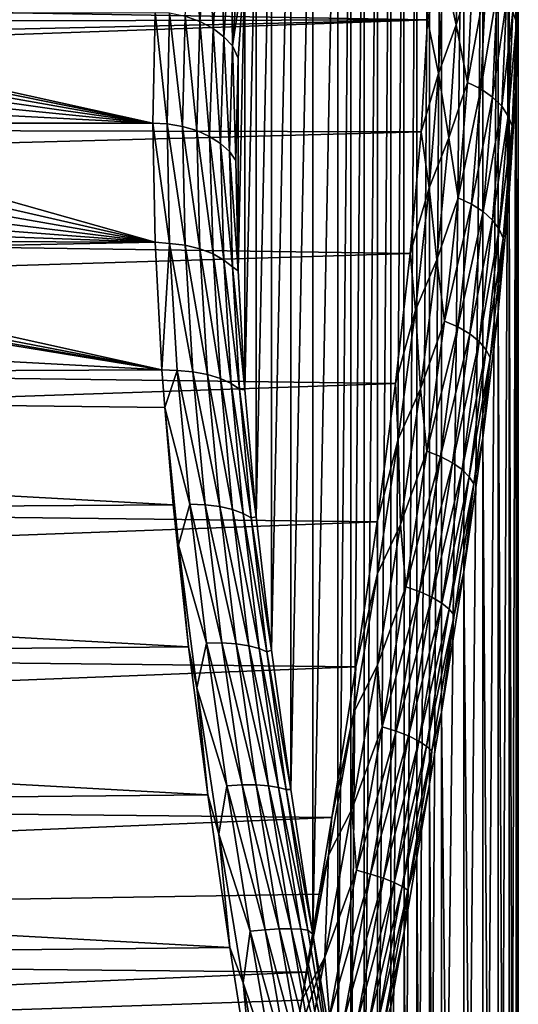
# Model space of a CAD drawing. Header units: metres. Extents: x -44 to 117, y -432 to 89.
# Tile 1055 of 1056: x 109 to 117, y 3 to 20. Entities that reach past the tile are written whole.
import ezdxf

# ---------------------------------------------------------------- set-up
doc = ezdxf.new("R2010")
doc.units = ezdxf.units.M
doc.layers.add('solid_125568', color=7, linetype='CONTINUOUS')

msp = doc.modelspace()

# ---------------------------------------------------------------- linework, layer by layer
at = {"layer": 'solid_125568'}
for points in [[(114.729057, -0.645255, 24.977018), (114.729012, 26.724457, 47.942703), (114.955894, 26.862715, 49.215157)], [(114.95594, -1.922387, 25.061831), (114.729057, -0.645255, 24.977018), (114.955894, 26.862715, 49.215157)], [(114.95594, -1.922387, 25.061831), (114.955894, 26.862715, 49.215157), (115.182625, 26.940605, 50.495106)], [(115.182671, -3.196414, 25.207397), (114.95594, -1.922387, 25.061831), (115.182625, 26.940605, 50.495106)], [(115.182671, -3.196414, 25.207397), (115.182625, 26.940605, 50.495106), (115.406937, 26.957777, 51.778347)], [(115.406982, -4.46314, 25.41333), (115.182671, -3.196414, 25.207397), (115.406937, 26.957777, 51.778347)], [(115.406982, -4.46314, 25.41333), (115.406937, 26.957777, 51.778347), (115.626633, 26.914303, 53.060841)], [(115.626678, -5.718608, 25.678862), (115.406982, -4.46314, 25.41333), (115.626633, 26.914303, 53.060841)], [(115.626678, -5.718608, 25.678862), (115.626633, 26.914303, 53.060841), (115.839668, 26.81053, 54.338806)], [(114.50428, 0.630785, 24.95295), (114.504234, 26.526566, 46.681881), (114.729012, 26.724457, 47.942703)], [(114.729057, -0.645255, 24.977018), (114.50428, 0.630785, 24.95295), (114.729012, 26.724457, 47.942703)], [(115.839714, -6.959147, 26.002993), (115.626678, -5.718608, 25.678862), (115.839668, 26.81053, 54.338806)], [(115.839714, -6.959147, 26.002993), (115.839668, 26.81053, 54.338806), (116.044075, 26.647129, 55.608494)], [(114.283821, 1.901812, 24.989298), (114.283783, 26.270042, 45.436474), (114.504234, 26.526566, 46.681881)], [(114.50428, 0.630785, 24.95295), (114.283821, 1.901812, 24.989298), (114.504234, 26.526566, 46.681881)], [(116.044121, -8.181174, 26.384401), (115.839714, -6.959147, 26.002993), (116.044075, 26.647129, 55.608494)], [(116.044121, -8.181174, 26.384401), (116.044075, 26.647129, 55.608494), (116.420036, 26.145426, 58.109512)], [(113.864189, 4.41427, 25.240179), (113.864151, 25.586672, 43.005764), (114.283783, 26.270042, 45.436474)], [(114.283821, 1.901812, 24.989298), (113.864189, 4.41427, 25.240179), (114.283783, 26.270042, 45.436474)], [(116.420074, -10.557083, 27.312817), (116.044121, -8.181174, 26.384401), (116.420036, 26.145426, 58.109512)], [(116.420074, -10.557083, 27.312817), (116.420036, 26.145426, 58.109512), (116.742302, 25.41877, 60.539402)], [(113.485703, 6.864176, 25.720905), (113.48568, 24.687834, 40.676628), (113.864151, 25.586672, 43.005764)], [(113.864189, 4.41427, 25.240179), (113.485703, 6.864176, 25.720905), (113.864151, 25.586672, 43.005764)], [(116.74234, -12.823865, 28.450399), (116.420074, -10.557083, 27.312817), (116.742302, 25.41877, 60.539402)], [(116.74234, -12.823865, 28.450399), (116.742302, 25.41877, 60.539402), (117.001534, 24.478397, 62.878151)], [(113.161453, 9.226449, 26.418732), (113.161446, 23.590433, 38.471512), (113.48568, 24.687834, 40.676628)], [(113.485703, 6.864176, 25.720905), (113.161453, 9.226449, 26.418732), (113.48568, 24.687834, 40.676628)], [(117.001564, -14.963772, 29.782631), (116.74234, -12.823865, 28.450399), (117.001534, 24.478397, 62.878151)], [(117.001564, -14.963772, 29.782631), (117.001534, 24.478397, 62.878151), (117.191025, 23.336002, 65.109528)], [(112.900772, 11.486248, 27.321001), (112.900764, 22.309433, 36.402691), (113.161446, 23.590433, 38.471512)], [(113.161453, 9.226449, 26.418732), (112.900772, 11.486248, 27.321001), (113.161446, 23.590433, 38.471512)], [(117.191048, -16.962845, 31.295162), (117.001564, -14.963772, 29.782631), (117.191025, 23.336002, 65.109528)], [(117.191048, -16.962845, 31.295162), (117.191025, 23.336002, 65.109528), (117.306374, 22.002617, 67.220131)], [(112.710411, 13.632637, 28.416109), (112.710403, 20.858196, 34.479031), (112.900764, 22.309433, 36.402691)], [(112.900772, 11.486248, 27.321001), (112.710411, 13.632637, 28.416109), (112.900764, 22.309433, 36.402691)], [(117.306381, -18.809828, 32.974808), (117.191048, -16.962845, 31.295162), (117.306374, 22.002617, 67.220131)], [(117.306381, -18.809828, 32.974808), (117.306374, 22.002617, 67.220131), (117.345093, 20.488615, 69.198181)], [(115.80777, 19.905901, 72.046013), (115.845055, 21.637897, 70.162155), (66.634186, 20.737595, 71.184052)], [(111.697693, 19.964632, 32.14727), (111.826828, 21.664358, 34.024426), (111.947113, 19.875528, 32.224293)], [(111.826828, 21.664358, 34.024426), (112.074829, 21.562023, 34.088493), (111.947113, 19.875528, 32.224293)], [(111.947113, 19.875528, 32.224293), (112.074829, 21.562023, 34.088493), (112.169075, 19.757116, 32.331684)], [(112.074829, 21.562023, 34.088493), (112.295052, 21.428509, 34.180687), (112.169075, 19.757116, 32.331684)], [(116.075264, 20.787868, 71.101135), (115.845055, 21.637897, 70.162155), (115.80777, 19.905901, 72.046013)], [(116.075264, 20.787868, 71.101135), (116.291687, 19.820808, 72.016983), (116.333977, 21.57481, 70.10984)], [(116.333977, 21.57481, 70.10984), (116.291687, 19.820808, 72.016983), (116.567253, 20.64949, 70.998627)], [(112.169075, 19.757116, 32.331684), (112.295052, 21.428509, 34.180687), (112.354164, 19.616543, 32.462788)], [(112.295052, 21.428509, 34.180687), (112.478165, 21.271774, 34.295185), (112.354164, 19.616543, 32.462788)], [(117.252823, 20.0401, 70.452888), (117.315826, 19.856457, 70.285431), (117.315834, 21.449383, 68.387062)], [(117.345093, 20.488615, 69.198181), (117.315834, 21.449383, 68.387062), (117.315826, 19.856457, 70.285431)], [(112.354164, 19.616543, 32.462788), (112.478165, 21.271774, 34.295185), (112.497238, 19.462337, 32.609367)], [(112.478165, 21.271774, 34.295185), (112.619156, 21.101198, 34.424648), (112.497238, 19.462337, 32.609367)], [(112.710403, 20.858196, 34.479031), (112.497238, 19.462337, 32.609367), (112.619156, 21.101198, 34.424648)], [(112.710403, 20.858196, 34.479031), (112.59523, 19.254883, 32.714264), (112.497238, 19.462337, 32.609367)], [(112.59523, 15.64903, 29.688614), (112.59523, 19.254883, 32.714264), (112.710403, 20.858196, 34.479031)], [(112.710411, 13.632637, 28.416109), (112.59523, 15.64903, 29.688614), (112.710403, 20.858196, 34.479031)], [(115.80777, 19.905901, 72.046013), (66.634186, 20.737595, 71.184052), (66.341377, 19.788443, 72.16201)], [(116.075264, 20.787868, 71.101135), (115.80777, 19.905901, 72.046013), (115.994644, 18.996201, 72.886086)], [(116.075264, 20.787868, 71.101135), (115.994644, 18.996201, 72.886086), (116.291687, 19.820808, 72.016983)], [(116.291687, 19.820808, 72.016983), (116.485764, 18.842754, 72.797813), (116.567253, 20.64949, 70.998627)], [(116.567253, 20.64949, 70.998627), (116.485764, 18.842754, 72.797813), (116.792862, 20.533314, 70.896561)], [(116.485764, 18.842754, 72.797813), (116.712006, 18.732002, 72.691231), (116.792862, 20.533314, 70.896561)], [(116.792862, 20.533314, 70.896561), (116.712006, 18.732002, 72.691231), (116.988136, 20.387861, 70.76696)], [(116.712006, 18.732002, 72.691231), (116.908173, 18.595131, 72.553864), (116.988136, 20.387861, 70.76696)], [(116.988136, 20.387861, 70.76696), (116.908173, 18.595131, 72.553864), (117.143311, 20.220402, 70.616302)], [(117.306381, 18.803534, 71.032692), (117.345093, 20.488615, 69.198181), (117.315826, 19.856457, 70.285431)], [(117.345093, -20.494907, 34.809322), (117.345093, 20.488615, 69.198181), (117.306381, 18.803534, 71.032692)], [(117.345093, -20.494907, 34.809322), (117.306381, -18.809828, 32.974808), (117.345093, 20.488615, 69.198181)], [(116.908173, 18.595131, 72.553864), (117.064438, 18.43898, 72.392563), (117.143311, 20.220402, 70.616302)], [(117.143311, 20.220402, 70.616302), (117.064438, 18.43898, 72.392563), (117.252823, 20.0401, 70.452888)], [(111.185905, 20.026829, 32.082333), (111.146767, 18.155605, 30.362991), (102.754974, 20.002996, 32.058403)], [(111.389526, 18.142895, 30.378139), (111.146767, 18.155605, 30.362991), (111.185905, 20.026829, 32.082333)], [(111.389526, 18.142895, 30.378139), (111.185905, 20.026829, 32.082333), (111.433273, 20.019981, 32.104469)], [(111.389526, 18.142895, 30.378139), (111.433273, 20.019981, 32.104469), (111.654091, 18.098785, 30.430708)], [(111.433273, 20.019981, 32.104469), (111.697693, 19.964632, 32.14727), (111.654091, 18.098785, 30.430708)], [(117.064438, 18.43898, 72.392563), (117.175186, 18.272032, 72.216293), (117.252823, 20.0401, 70.452888)], [(117.252823, 20.0401, 70.452888), (117.175186, 18.272032, 72.216293), (117.315826, 19.856457, 70.285431)], [(115.80777, 19.905901, 72.046013), (66.049957, 18.79331, 73.092979), (65.863319, 18.129122, 73.666695)], [(115.696526, 18.00563, 73.76947), (115.80777, 19.905901, 72.046013), (65.863319, 18.129122, 73.666695)], [(115.80777, 19.905901, 72.046013), (66.341377, 19.788443, 72.16201), (66.049957, 18.79331, 73.092979)], [(103.128746, 19.777727, 31.834967), (102.754974, 20.002996, 32.058403), (111.146767, 18.155605, 30.362991)], [(111.897476, 18.026165, 30.517252), (111.654091, 18.098785, 30.430708), (111.697693, 19.964632, 32.14727)], [(111.697693, 19.964632, 32.14727), (111.947113, 19.875528, 32.224293), (111.897476, 18.026165, 30.517252)], [(112.111794, 17.929573, 30.632366), (111.897476, 18.026165, 30.517252), (111.947113, 19.875528, 32.224293)], [(111.947113, 19.875528, 32.224293), (112.169075, 19.757116, 32.331684), (112.111794, 17.929573, 30.632366)], [(115.994644, 18.996201, 72.886086), (115.80777, 19.905901, 72.046013), (115.696526, 18.00563, 73.76947)], [(117.175186, 18.272032, 72.216293), (117.239502, 18.102985, 72.034569), (117.315826, 19.856457, 70.285431)], [(117.306381, 18.803534, 71.032692), (117.315826, 19.856457, 70.285431), (117.239502, 18.102985, 72.034569)], [(103.446465, 19.511673, 31.577429), (103.128746, 19.777727, 31.834967), (111.146767, 18.155605, 30.362991)], [(112.296661, 17.810553, 30.77421), (112.111794, 17.929573, 30.632366), (112.169075, 19.757116, 32.331684)], [(112.169075, 19.757116, 32.331684), (112.354164, 19.616543, 32.462788), (112.296661, 17.810553, 30.77421)], [(115.994644, 18.996201, 72.886086), (116.166191, 17.903111, 73.75489), (116.291687, 19.820808, 72.016983)], [(116.291687, 19.820808, 72.016983), (116.166191, 17.903111, 73.75489), (116.485764, 18.842754, 72.797813)], [(112.446609, 17.672619, 30.938593), (112.296661, 17.810553, 30.77421), (112.354164, 19.616543, 32.462788)], [(112.354164, 19.616543, 32.462788), (112.497238, 19.462337, 32.609367), (112.446609, 17.672619, 30.938593)], [(103.701576, 19.209652, 31.293098), (103.446465, 19.511673, 31.577429), (111.146767, 18.155605, 30.362991)], [(112.556992, 17.519976, 31.120506), (112.446609, 17.672619, 30.938593), (112.497238, 19.462337, 32.609367)], [(112.59523, 19.254883, 32.714264), (112.556992, 17.519976, 31.120506), (112.497238, 19.462337, 32.609367)], [(103.888176, 18.877857, 30.990171), (103.701576, 19.209652, 31.293098), (111.146767, 18.155605, 30.362991)], [(112.59523, 15.64903, 29.688614), (112.556992, 17.519976, 31.120506), (112.59523, 19.254883, 32.714264)], [(104.001785, 18.52401, 30.67754), (103.888176, 18.877857, 30.990171), (111.146767, 18.155605, 30.362991)], [(115.994644, 18.996201, 72.886086), (115.696526, 18.00563, 73.76947), (115.836121, 17.055933, 74.501991)], [(115.994644, 18.996201, 72.886086), (115.836121, 17.055933, 74.501991), (116.166191, 17.903111, 73.75489)], [(116.166191, 17.903111, 73.75489), (116.325577, 16.886099, 74.425903), (116.485764, 18.842754, 72.797813)], [(116.485764, 18.842754, 72.797813), (116.325577, 16.886099, 74.425903), (116.712006, 18.732002, 72.691231)], [(116.325577, 16.886099, 74.425903), (116.55307, 16.78158, 74.315742), (116.712006, 18.732002, 72.691231)], [(116.712006, 18.732002, 72.691231), (116.55307, 16.78158, 74.315742), (116.908173, 18.595131, 72.553864)], [(117.191048, 16.956549, 72.712334), (117.306381, 18.803534, 71.032692), (117.239502, 18.102985, 72.034569)], [(117.306374, -22.008911, 36.787373), (117.306381, 18.803534, 71.032692), (117.191048, 16.956549, 72.712334)], [(117.306374, -22.008911, 36.787373), (117.345093, -20.494907, 34.809322), (117.306381, 18.803534, 71.032692)], [(104.001785, 18.52401, 30.67754), (111.146767, 18.155605, 30.362991), (104.039993, 18.155605, 30.362991)], [(116.55307, 16.78158, 74.315742), (116.750969, 16.654285, 74.171814), (116.908173, 18.595131, 72.553864)], [(116.908173, 18.595131, 72.553864), (116.750969, 16.654285, 74.171814), (117.064438, 18.43898, 72.392563)], [(116.750969, 16.654285, 74.171814), (116.909378, 16.510572, 74.001305), (117.064438, 18.43898, 72.392563)], [(117.064438, 18.43898, 72.392563), (116.909378, 16.510572, 74.001305), (117.175186, 18.272032, 72.216293)], [(116.909378, 16.510572, 74.001305), (117.022545, 16.358185, 73.813744), (117.175186, 18.272032, 72.216293)], [(117.175186, 18.272032, 72.216293), (117.022545, 16.358185, 73.813744), (117.239502, 18.102985, 72.034569)], [(115.696526, 18.00563, 73.76947), (65.863319, 18.129122, 73.666695), (65.474129, 16.675035, 74.805084)], [(104.001778, 17.781828, 30.054777), (104.039993, 18.155605, 30.362991), (111.185898, 16.137739, 28.81896)], [(104.039993, 18.155605, 30.362991), (111.146767, 18.155605, 30.362991), (111.185898, 16.137739, 28.81896)], [(111.433273, 16.116835, 28.829342), (111.185898, 16.137739, 28.81896), (111.146767, 18.155605, 30.362991)], [(111.433273, 16.116835, 28.829342), (111.146767, 18.155605, 30.362991), (111.389526, 18.142895, 30.378139)], [(111.697693, 16.084293, 28.891281), (111.389526, 18.142895, 30.378139), (111.654091, 18.098785, 30.430708)], [(111.433273, 16.116835, 28.829342), (111.389526, 18.142895, 30.378139), (111.697693, 16.084293, 28.891281)], [(111.697693, 16.084293, 28.891281), (111.654091, 18.098785, 30.430708), (111.947113, 16.023916, 28.992407)], [(111.947113, 16.023916, 28.992407), (111.654091, 18.098785, 30.430708), (111.897476, 18.026165, 30.517252)], [(112.169075, 15.938716, 29.127668), (111.897476, 18.026165, 30.517252), (112.111794, 17.929573, 30.632366)], [(111.947113, 16.023916, 28.992407), (111.897476, 18.026165, 30.517252), (112.169075, 15.938716, 29.127668)], [(117.022545, 16.358185, 73.813744), (117.089409, 16.204958, 73.619354), (117.239502, 18.102985, 72.034569)], [(117.191048, 16.956549, 72.712334), (117.239502, 18.102985, 72.034569), (117.089409, 16.204958, 73.619354)], [(115.513702, 15.946832, 75.320282), (115.696526, 18.00563, 73.76947), (65.474129, 16.675035, 74.805084)], [(112.354164, 15.834014, 29.288872), (112.111794, 17.929573, 30.632366), (112.296661, 17.810553, 30.77421)], [(112.169075, 15.938716, 29.127668), (112.111794, 17.929573, 30.632366), (112.354164, 15.834014, 29.288872)], [(115.836121, 17.055933, 74.501991), (115.696526, 18.00563, 73.76947), (115.513702, 15.946832, 75.320282)], [(115.836121, 17.055933, 74.501991), (115.961807, 15.840165, 75.308113), (116.166191, 17.903111, 73.75489)], [(116.166191, 17.903111, 73.75489), (115.961807, 15.840165, 75.308113), (116.325577, 16.886099, 74.425903)], [(103.888153, 17.412483, 29.76058), (104.001778, 17.781828, 30.054777), (111.185898, 16.137739, 28.81896)], [(112.497238, 15.71644, 29.466188), (112.296661, 17.810553, 30.77421), (112.446609, 17.672619, 30.938593)], [(112.354164, 15.834014, 29.288872), (112.296661, 17.810553, 30.77421), (112.497238, 15.71644, 29.466188)], [(112.59523, 15.64903, 29.688614), (112.446609, 17.672619, 30.938593), (112.556992, 17.519976, 31.120506)], [(112.497238, 15.71644, 29.466188), (112.446609, 17.672619, 30.938593), (112.59523, 15.64903, 29.688614)], [(103.7015, 17.056484, 29.486383), (103.888153, 17.412483, 29.76058), (111.185898, 16.137739, 28.81896)], [(103.446381, 16.724045, 29.23834), (103.7015, 17.056484, 29.486383), (111.185898, 16.137739, 28.81896)], [(115.836121, 17.055933, 74.501991), (115.513702, 15.946832, 75.320282), (115.604744, 14.984693, 75.93544)], [(115.836121, 17.055933, 74.501991), (115.604744, 14.984693, 75.93544), (115.961807, 15.840165, 75.308113)], [(115.961807, 15.840165, 75.308113), (116.091866, 14.797528, 75.869186), (116.325577, 16.886099, 74.425903)], [(116.325577, 16.886099, 74.425903), (116.091866, 14.797528, 75.869186), (116.55307, 16.78158, 74.315742)], [(117.001564, 14.957476, 74.224869), (117.191048, 16.956549, 72.712334), (117.089409, 16.204958, 73.619354)], [(117.191025, -23.342295, 38.897976), (117.191048, 16.956549, 72.712334), (117.001564, 14.957476, 74.224869)], [(117.191025, -23.342295, 38.897976), (117.306374, -22.008911, 36.787373), (117.191048, 16.956549, 72.712334)], [(103.128601, 16.424198, 29.021038), (103.446381, 16.724045, 29.23834), (111.185898, 16.137739, 28.81896)], [(116.091866, 14.797528, 75.869186), (116.321167, 14.699943, 75.756454), (116.55307, 16.78158, 74.315742)], [(116.55307, 16.78158, 74.315742), (116.321167, 14.699943, 75.756454), (116.750969, 16.654285, 74.171814)], [(115.513702, 15.946832, 75.320282), (65.474129, 16.675035, 74.805084), (64.912354, 14.404086, 76.303833)], [(116.321167, 14.699943, 75.756454), (116.521584, 14.583064, 75.607269), (116.750969, 16.654285, 74.171814)], [(116.750969, 16.654285, 74.171814), (116.521584, 14.583064, 75.607269), (116.909378, 16.510572, 74.001305)], [(102.75473, 16.165012, 28.837971), (103.128601, 16.424198, 29.021038), (111.185898, 16.137739, 28.81896)], [(116.521584, 14.583064, 75.607269), (116.683098, 14.452732, 75.429085), (116.909378, 16.510572, 74.001305)], [(116.909378, 16.510572, 74.001305), (116.683098, 14.452732, 75.429085), (117.022545, 16.358185, 73.813744)], [(116.683098, 14.452732, 75.429085), (116.799767, 14.315902, 75.231926), (117.022545, 16.358185, 73.813744)], [(117.022545, 16.358185, 73.813744), (116.799767, 14.315902, 75.231926), (117.089409, 16.204958, 73.619354)], [(116.799767, 14.315902, 75.231926), (116.870346, 14.179485, 75.026634), (117.089409, 16.204958, 73.619354)], [(117.001564, 14.957476, 74.224869), (117.089409, 16.204958, 73.619354), (116.870346, 14.179485, 75.026634)], [(72.906105, 13.800356, 27.355707), (72.986145, 16.049227, 28.757589), (111.302742, 13.977058, 27.4555)], [(72.986145, 16.049227, 28.757589), (100.879623, 15.671214, 28.501045), (111.302742, 13.977058, 27.4555)], [(102.333382, 15.954392, 28.692385), (102.75473, 16.165012, 28.837971), (111.185898, 16.137739, 28.81896)], [(102.333382, 15.954392, 28.692385), (111.185898, 16.137739, 28.81896), (111.302742, 13.977058, 27.4555)], [(111.433273, 16.116835, 28.829342), (111.302742, 13.977058, 27.4555), (111.185898, 16.137739, 28.81896)], [(111.563431, 13.961282, 27.47262), (111.302742, 13.977058, 27.4555), (111.433273, 16.116835, 28.829342)], [(111.433273, 16.116835, 28.829342), (111.697693, 16.084293, 28.891281), (111.826828, 13.940503, 27.543344)], [(111.563431, 13.961282, 27.47262), (111.433273, 16.116835, 28.829342), (111.826828, 13.940503, 27.543344)], [(111.697693, 16.084293, 28.891281), (111.947113, 16.023916, 28.992407), (112.074829, 13.89518, 27.655251)], [(111.826828, 13.940503, 27.543344), (111.697693, 16.084293, 28.891281), (112.074829, 13.89518, 27.655251)], [(111.947113, 16.023916, 28.992407), (112.169075, 15.938716, 29.127668), (112.295052, 13.827574, 27.802746)], [(112.074829, 13.89518, 27.655251), (111.947113, 16.023916, 28.992407), (112.295052, 13.827574, 27.802746)], [(115.263474, 13.740538, 76.685188), (115.513702, 15.946832, 75.320282), (64.912354, 14.404086, 76.303833)], [(101.873581, 15.798664, 28.586544), (102.333382, 15.954392, 28.692385), (111.302742, 13.977058, 27.4555)], [(112.169075, 15.938716, 29.127668), (112.354164, 15.834014, 29.288872), (112.478165, 13.742032, 27.97698)], [(112.295052, 13.827574, 27.802746), (112.169075, 15.938716, 29.127668), (112.478165, 13.742032, 27.97698)], [(115.604744, 14.984693, 75.93544), (115.513702, 15.946832, 75.320282), (115.263474, 13.740538, 76.685188)], [(100.879623, 15.671214, 28.501045), (101.384857, 15.702941, 28.522232), (111.302742, 13.977058, 27.4555)], [(101.384857, 15.702941, 28.522232), (101.873581, 15.798664, 28.586544), (111.302742, 13.977058, 27.4555)], [(112.354164, 15.834014, 29.288872), (112.497238, 15.71644, 29.466188), (112.619156, 13.644155, 28.167448)], [(112.478165, 13.742032, 27.97698), (112.354164, 15.834014, 29.288872), (112.619156, 13.644155, 28.167448)], [(112.497238, 15.71644, 29.466188), (112.59523, 15.64903, 29.688614), (112.710411, 13.632637, 28.416109)], [(112.619156, 13.644155, 28.167448), (112.497238, 15.71644, 29.466188), (112.710411, 13.632637, 28.416109)], [(115.604744, 14.984693, 75.93544), (115.685448, 13.651298, 76.663864), (115.961807, 15.840165, 75.308113)], [(115.961807, 15.840165, 75.308113), (115.685448, 13.651298, 76.663864), (116.091866, 14.797528, 75.869186)], [(115.604744, 14.984693, 75.93544), (115.263474, 13.740538, 76.685188), (115.307945, 12.800768, 77.175552)], [(115.604744, 14.984693, 75.93544), (115.307945, 12.800768, 77.175552), (115.685448, 13.651298, 76.663864)], [(116.742332, 12.817569, 75.557098), (117.001564, 14.957476, 74.224869), (116.870346, 14.179485, 75.026634)], [(117.001534, -24.48469, 41.129353), (117.001564, 14.957476, 74.224869), (116.742332, 12.817569, 75.557098)], [(117.001534, -24.48469, 41.129353), (117.191025, -23.342295, 38.897976), (117.001564, 14.957476, 74.224869)], [(115.685448, 13.651298, 76.663864), (115.792236, 12.595728, 77.116562), (116.091866, 14.797528, 75.869186)], [(116.091866, 14.797528, 75.869186), (115.792236, 12.595728, 77.116562), (116.321167, 14.699943, 75.756454)], [(115.792236, 12.595728, 77.116562), (116.023834, 12.505671, 77.002266), (116.321167, 14.699943, 75.756454)], [(116.321167, 14.699943, 75.756454), (116.023834, 12.505671, 77.002266), (116.521584, 14.583064, 75.607269)], [(116.023834, 12.505671, 77.002266), (116.227455, 12.399908, 76.849174), (116.521584, 14.583064, 75.607269)], [(116.521584, 14.583064, 75.607269), (116.227455, 12.399908, 76.849174), (116.683098, 14.452732, 75.429085)], [(115.263474, 13.740538, 76.685188), (64.912354, 14.404086, 76.303833), (64.37011, 12.00337, 77.575333)], [(116.227455, 12.399908, 76.849174), (116.392914, 12.283724, 76.664925), (116.683098, 14.452732, 75.429085)], [(116.683098, 14.452732, 75.429085), (116.392914, 12.283724, 76.664925), (116.799767, 14.315902, 75.231926)], [(116.392914, 12.283724, 76.664925), (116.514046, 12.163243, 76.459946), (116.799767, 14.315902, 75.231926)], [(116.799767, 14.315902, 75.231926), (116.514046, 12.163243, 76.459946), (116.870346, 14.179485, 75.026634)], [(116.514046, 12.163243, 76.459946), (116.589348, 12.04442, 76.24559), (116.870346, 14.179485, 75.026634)], [(116.742332, 12.817569, 75.557098), (116.870346, 14.179485, 75.026634), (116.589348, 12.04442, 76.24559)], [(72.906105, 13.800356, 27.355707), (111.302742, 13.977058, 27.4555), (111.349815, 13.338977, 27.102938)], [(111.563431, 13.961282, 27.47262), (111.349815, 13.338977, 27.102938), (111.302742, 13.977058, 27.4555)], [(111.774513, 11.697087, 26.319717), (111.349815, 13.338977, 27.102938), (111.563431, 13.961282, 27.47262)], [(111.563431, 13.961282, 27.47262), (111.826828, 13.940503, 27.543344), (112.036263, 11.68807, 26.398546)], [(111.774513, 11.697087, 26.319717), (111.563431, 13.961282, 27.47262), (112.036263, 11.68807, 26.398546)], [(111.826828, 13.940503, 27.543344), (112.074829, 13.89518, 27.655251), (112.28199, 11.657956, 26.520191)], [(112.036263, 11.68807, 26.398546), (111.826828, 13.940503, 27.543344), (112.28199, 11.657956, 26.520191)], [(112.074829, 13.89518, 27.655251), (112.295052, 13.827574, 27.802746), (112.499397, 11.608247, 26.678574)], [(112.28199, 11.657956, 26.520191), (112.074829, 13.89518, 27.655251), (112.499397, 11.608247, 26.678574)], [(114.952049, 11.400507, 77.849815), (115.263474, 13.740538, 76.685188), (64.37011, 12.00337, 77.575333)], [(72.773239, 11.42697, 26.169371), (72.906105, 13.800356, 27.355707), (111.494621, 11.686767, 26.285883)], [(72.906105, 13.800356, 27.355707), (111.349815, 13.338977, 27.102938), (111.494621, 11.686767, 26.285883)], [(112.295052, 13.827574, 27.802746), (112.478165, 13.742032, 27.97698), (112.679337, 11.542294, 26.864258)], [(112.499397, 11.608247, 26.678574), (112.295052, 13.827574, 27.802746), (112.679337, 11.542294, 26.864258)], [(112.478165, 13.742032, 27.97698), (112.619156, 13.644155, 28.167448), (112.816963, 11.464637, 27.06616)], [(112.679337, 11.542294, 26.864258), (112.478165, 13.742032, 27.97698), (112.816963, 11.464637, 27.06616)], [(115.307945, 12.800768, 77.175552), (115.263474, 13.740538, 76.685188), (114.952049, 11.400507, 77.849815)], [(112.619156, 13.644155, 28.167448), (112.710411, 13.632637, 28.416109), (112.900772, 11.486248, 27.321001)], [(112.816963, 11.464637, 27.06616), (112.619156, 13.644155, 28.167448), (112.900772, 11.486248, 27.321001)], [(115.307945, 12.800768, 77.175552), (115.346161, 11.356135, 77.811829), (115.685448, 13.651298, 76.663864)], [(115.685448, 13.651298, 76.663864), (115.346161, 11.356135, 77.811829), (115.792236, 12.595728, 77.116562)], [(111.586411, 11.003598, 25.98637), (111.494621, 11.686767, 26.285883), (111.349815, 13.338977, 27.102938)], [(111.586411, 11.003598, 25.98637), (111.349815, 13.338977, 27.102938), (111.774513, 11.697087, 26.319717)], [(115.307945, 12.800768, 77.175552), (114.952049, 11.400507, 77.849815), (114.954987, 10.522428, 78.213799)], [(115.307945, 12.800768, 77.175552), (114.954987, 10.522428, 78.213799), (115.346161, 11.356135, 77.811829)], [(116.420074, 10.550787, 76.694679), (116.742332, 12.817569, 75.557098), (116.589348, 12.04442, 76.24559)], [(116.742302, -25.42506, 43.468098), (116.742332, 12.817569, 75.557098), (116.420074, 10.550787, 76.694679)], [(116.742302, -25.42506, 43.468098), (117.001534, -24.48469, 41.129353), (116.742332, 12.817569, 75.557098)], [(115.346161, 11.356135, 77.811829), (115.436188, 10.299368, 78.159309), (115.792236, 12.595728, 77.116562)], [(115.792236, 12.595728, 77.116562), (115.436188, 10.299368, 78.159309), (116.023834, 12.505671, 77.002266)], [(115.436188, 10.299368, 78.159309), (115.670494, 10.217352, 78.044472), (116.023834, 12.505671, 77.002266)], [(116.023834, 12.505671, 77.002266), (115.670494, 10.217352, 78.044472), (116.227455, 12.399908, 76.849174)], [(115.670494, 10.217352, 78.044472), (115.877884, 10.123286, 77.888824), (116.227455, 12.399908, 76.849174)], [(116.227455, 12.399908, 76.849174), (115.877884, 10.123286, 77.888824), (116.392914, 12.283724, 76.664925)], [(115.877884, 10.123286, 77.888824), (116.047989, 10.021872, 77.700142), (116.392914, 12.283724, 76.664925)], [(116.392914, 12.283724, 76.664925), (116.047989, 10.021872, 77.700142), (116.514046, 12.163243, 76.459946)], [(116.047989, 10.021872, 77.700142), (116.174377, 9.918367, 77.489151), (116.514046, 12.163243, 76.459946)], [(116.514046, 12.163243, 76.459946), (116.174377, 9.918367, 77.489151), (116.589348, 12.04442, 76.24559)], [(116.174377, 9.918367, 77.489151), (116.255257, 9.817744, 77.267632), (116.589348, 12.04442, 76.24559)], [(116.420074, 10.550787, 76.694679), (116.589348, 12.04442, 76.24559), (116.255257, 9.817744, 77.267632)], [(114.952049, 11.400507, 77.849815), (64.37011, 12.00337, 77.575333), (63.852547, 9.496861, 78.60849)], [(72.773239, 11.42697, 26.169371), (111.494621, 11.686767, 26.285883), (111.756355, 9.281045, 25.322924)], [(111.586411, 11.003598, 25.98637), (111.756355, 9.281045, 25.322924), (111.494621, 11.686767, 26.285883)], [(111.586411, 11.003598, 25.98637), (111.774513, 11.697087, 26.319717), (112.058258, 9.345465, 25.379496)], [(111.774513, 11.697087, 26.319717), (112.036263, 11.68807, 26.398546), (112.317833, 9.34805, 25.465679)], [(112.058258, 9.345465, 25.379496), (111.774513, 11.697087, 26.319717), (112.317833, 9.34805, 25.465679)], [(112.036263, 11.68807, 26.398546), (112.28199, 11.657956, 26.520191), (112.560509, 9.333097, 25.595934)], [(112.317833, 9.34805, 25.465679), (112.036263, 11.68807, 26.398546), (112.560509, 9.333097, 25.595934)], [(112.28199, 11.657956, 26.520191), (112.499397, 11.608247, 26.678574), (112.77417, 9.301348, 25.763752)], [(112.560509, 9.333097, 25.595934), (112.28199, 11.657956, 26.520191), (112.77417, 9.301348, 25.763752)], [(112.499397, 11.608247, 26.678574), (112.679337, 11.542294, 26.864258), (112.949875, 9.255152, 25.959204)], [(112.77417, 9.301348, 25.763752), (112.499397, 11.608247, 26.678574), (112.949875, 9.255152, 25.959204)], [(112.679337, 11.542294, 26.864258), (112.816963, 11.464637, 27.06616), (113.083008, 9.197972, 26.170723)], [(112.949875, 9.255152, 25.959204), (112.679337, 11.542294, 26.864258), (113.083008, 9.197972, 26.170723)], [(114.588203, 8.943984, 78.799484), (114.952049, 11.400507, 77.849815), (63.852547, 9.496861, 78.60849)], [(72.588341, 8.94743, 25.209164), (72.773239, 11.42697, 26.169371), (111.756355, 9.281045, 25.322924)], [(112.816963, 11.464637, 27.06616), (112.900772, 11.486248, 27.321001), (113.161453, 9.226449, 26.418732)], [(113.083008, 9.197972, 26.170723), (112.816963, 11.464637, 27.06616), (113.161453, 9.226449, 26.418732)], [(114.954987, 10.522428, 78.213799), (114.952049, 11.400507, 77.849815), (114.588203, 8.943984, 78.799484)], [(115.346161, 11.356135, 77.811829), (114.95488, 8.97412, 78.744186), (115.436188, 10.299368, 78.159309)], [(114.954987, 10.522428, 78.213799), (114.95488, 8.97412, 78.744186), (115.346161, 11.356135, 77.811829)], [(111.895798, 8.586997, 25.09247), (111.756355, 9.281045, 25.322924), (111.586411, 11.003598, 25.98637)], [(111.895798, 8.586997, 25.09247), (111.586411, 11.003598, 25.98637), (112.058258, 9.345465, 25.379496)], [(114.954987, 10.522428, 78.213799), (114.588203, 8.943984, 78.799484), (114.556587, 8.167672, 79.043594)], [(114.954987, 10.522428, 78.213799), (114.556587, 8.167672, 79.043594), (114.95488, 8.97412, 78.744186)], [(116.044121, 8.174877, 77.623093), (116.420074, 10.550787, 76.694679), (116.255257, 9.817744, 77.267632)], [(116.420029, -26.151716, 45.897991), (116.420074, 10.550787, 76.694679), (116.044121, 8.174877, 77.623093)], [(116.420029, -26.151716, 45.897991), (116.742302, -25.42506, 43.468098), (116.420074, 10.550787, 76.694679)], [(114.95488, 8.97412, 78.744186), (115.034691, 7.926841, 78.990685), (115.436188, 10.299368, 78.159309)], [(115.436188, 10.299368, 78.159309), (115.034691, 7.926841, 78.990685), (115.670494, 10.217352, 78.044472)], [(115.034691, 7.926841, 78.990685), (115.272011, 7.853319, 78.876305), (115.670494, 10.217352, 78.044472)], [(115.670494, 10.217352, 78.044472), (115.272011, 7.853319, 78.876305), (115.877884, 10.123286, 77.888824)], [(115.272011, 7.853319, 78.876305), (115.48362, 7.771443, 78.719444), (115.877884, 10.123286, 77.888824)], [(115.877884, 10.123286, 77.888824), (115.48362, 7.771443, 78.719444), (116.047989, 10.021872, 77.700142)], [(115.48362, 7.771443, 78.719444), (115.65892, 7.685306, 78.527954), (116.047989, 10.021872, 77.700142)], [(116.047989, 10.021872, 77.700142), (115.65892, 7.685306, 78.527954), (116.174377, 9.918367, 77.489151)], [(115.65892, 7.685306, 78.527954), (115.791199, 7.599278, 78.312759), (116.174377, 9.918367, 77.489151)], [(116.174377, 9.918367, 77.489151), (115.791199, 7.599278, 78.312759), (116.255257, 9.817744, 77.267632)], [(115.791199, 7.599278, 78.312759), (115.878319, 7.517322, 78.085976), (116.255257, 9.817744, 77.267632)], [(116.044121, 8.174877, 77.623093), (116.255257, 9.817744, 77.267632), (115.878319, 7.517322, 78.085976)], [(114.588203, 8.943984, 78.799484), (63.852547, 9.496861, 78.60849), (63.36441, 6.909016, 79.395073)], [(111.895798, 8.586997, 25.09247), (112.058258, 9.345465, 25.379496), (112.403976, 6.927169, 24.657959)], [(112.058258, 9.345465, 25.379496), (112.317833, 9.34805, 25.465679), (112.660912, 6.941078, 24.750698)], [(112.403976, 6.927169, 24.657959), (112.058258, 9.345465, 25.379496), (112.660912, 6.941078, 24.750698)], [(112.317833, 9.34805, 25.465679), (112.560509, 9.333097, 25.595934), (112.899925, 6.941078, 24.888386)], [(112.660912, 6.941078, 24.750698), (112.317833, 9.34805, 25.465679), (112.899925, 6.941078, 24.888386)], [(72.588341, 8.94743, 25.209164), (111.756355, 9.281045, 25.322924), (112.080315, 6.775207, 24.579006)], [(111.895798, 8.586997, 25.09247), (112.080315, 6.775207, 24.579006), (111.756355, 9.281045, 25.322924)], [(112.560509, 9.333097, 25.595934), (112.77417, 9.301348, 25.763752), (113.109062, 6.927167, 25.064144)], [(112.899925, 6.941078, 24.888386), (112.560509, 9.333097, 25.595934), (113.109062, 6.927167, 25.064144)], [(112.77417, 9.301348, 25.763752), (112.949875, 9.255152, 25.959204), (113.279648, 6.90069, 25.267632)], [(113.109062, 6.927167, 25.064144), (112.77417, 9.301348, 25.763752), (113.279648, 6.90069, 25.267632)], [(112.949875, 9.255152, 25.959204), (113.083008, 9.197972, 26.170723), (113.407364, 6.864028, 25.486902)], [(113.279648, 6.90069, 25.267632), (112.949875, 9.255152, 25.959204), (113.407364, 6.864028, 25.486902)], [(113.083008, 9.197972, 26.170723), (113.161453, 9.226449, 26.418732), (113.485703, 6.864176, 25.720905)], [(113.407364, 6.864028, 25.486902), (113.083008, 9.197972, 26.170723), (113.485703, 6.864176, 25.720905)], [(114.183273, 6.392406, 79.520279), (114.588203, 8.943984, 78.799484), (63.36441, 6.909016, 79.395073)], [(72.352768, 6.383021, 24.485037), (72.588341, 8.94743, 25.209164), (112.080315, 6.775207, 24.579006)], [(114.556587, 8.167672, 79.043594), (114.588203, 8.943984, 78.799484), (114.183273, 6.392406, 79.520279)], [(114.95488, 8.97412, 78.744186), (114.523972, 6.524119, 79.455177), (115.034691, 7.926841, 78.990685)], [(114.556587, 8.167672, 79.043594), (114.523972, 6.524119, 79.455177), (114.95488, 8.97412, 78.744186)], [(112.265503, 6.1085, 24.425617), (112.080315, 6.775207, 24.579006), (111.895798, 8.586997, 25.09247)], [(112.265503, 6.1085, 24.425617), (111.895798, 8.586997, 25.09247), (112.403976, 6.927169, 24.657959)], [(115.839714, 6.95285, 78.004501), (116.044121, 8.174877, 77.623093), (115.878319, 7.517322, 78.085976)], [(116.044075, -26.653419, 48.399006), (116.044121, 8.174877, 77.623093), (115.839714, 6.95285, 78.004501)], [(116.044075, -26.653419, 48.399006), (116.420029, -26.151716, 45.897991), (116.044121, 8.174877, 77.623093)], [(114.556587, 8.167672, 79.043594), (114.183273, 6.392406, 79.520279), (114.12471, 5.753895, 79.660217)], [(114.556587, 8.167672, 79.043594), (114.12471, 5.753895, 79.660217), (114.523972, 6.524119, 79.455177)], [(114.523972, 6.524119, 79.455177), (114.599998, 5.495954, 79.605858), (115.034691, 7.926841, 78.990685)], [(115.034691, 7.926841, 78.990685), (114.599998, 5.495954, 79.605858), (115.272011, 7.853319, 78.876305)], [(114.599998, 5.495954, 79.605858), (114.840569, 5.431343, 79.492882), (115.272011, 7.853319, 78.876305)], [(115.272011, 7.853319, 78.876305), (114.840569, 5.431343, 79.492882), (115.48362, 7.771443, 78.719444)], [(114.840569, 5.431343, 79.492882), (115.056709, 5.362096, 79.336121), (115.48362, 7.771443, 78.719444)], [(115.48362, 7.771443, 78.719444), (115.056709, 5.362096, 79.336121), (115.65892, 7.685306, 78.527954)], [(115.056709, 5.362096, 79.336121), (115.23761, 5.291674, 79.14341), (115.65892, 7.685306, 78.527954)], [(115.65892, 7.685306, 78.527954), (115.23761, 5.291674, 79.14341), (115.791199, 7.599278, 78.312759)], [(115.23761, 5.291674, 79.14341), (115.376221, 5.22354, 78.925804), (115.791199, 7.599278, 78.312759)], [(115.791199, 7.599278, 78.312759), (115.376221, 5.22354, 78.925804), (115.878319, 7.517322, 78.085976)], [(115.376221, 5.22354, 78.925804), (115.470047, 5.160627, 78.695648), (115.878319, 7.517322, 78.085976)], [(115.839714, 6.95285, 78.004501), (115.878319, 7.517322, 78.085976), (115.470047, 5.160627, 78.695648)], [(114.183273, 6.392406, 79.520279), (63.36441, 6.909016, 79.395073), (62.910049, 4.264493, 79.929535)], [(112.265503, 6.1085, 24.425617), (112.403976, 6.927169, 24.657959), (112.799271, 4.462037, 24.158735)], [(112.403976, 6.927169, 24.657959), (112.660912, 6.941078, 24.750698), (113.053223, 4.486909, 24.257212)], [(112.799271, 4.462037, 24.158735), (112.403976, 6.927169, 24.657959), (113.053223, 4.486909, 24.257212)], [(112.660912, 6.941078, 24.750698), (112.899925, 6.941078, 24.888386), (113.288078, 4.501548, 24.401134)], [(113.053223, 4.486909, 24.257212), (112.660912, 6.941078, 24.750698), (113.288078, 4.501548, 24.401134)], [(112.899925, 6.941078, 24.888386), (113.109062, 6.927167, 25.064144), (113.492088, 4.505221, 24.583317)], [(113.288078, 4.501548, 24.401134), (112.899925, 6.941078, 24.888386), (113.492088, 4.505221, 24.583317)], [(113.109062, 6.927167, 25.064144), (113.279648, 6.90069, 25.267632), (113.656868, 4.49828, 24.793095)], [(113.492088, 4.505221, 24.583317), (113.109062, 6.927167, 25.064144), (113.656868, 4.49828, 24.793095)], [(113.279648, 6.90069, 25.267632), (113.407364, 6.864028, 25.486902), (113.778427, 4.482023, 25.018246)], [(113.656868, 4.49828, 24.793095), (113.279648, 6.90069, 25.267632), (113.778427, 4.482023, 25.018246)], [(113.407364, 6.864028, 25.486902), (113.485703, 6.864176, 25.720905), (113.864189, 4.41427, 25.240179)], [(113.778427, 4.482023, 25.018246), (113.407364, 6.864028, 25.486902), (113.864189, 4.41427, 25.240179)], [(115.626678, 5.71231, 78.328636), (115.839714, 6.95285, 78.004501), (115.470047, 5.160627, 78.695648)], [(115.839668, -26.816818, 49.668697), (115.839714, 6.95285, 78.004501), (115.626678, 5.71231, 78.328636)], [(115.839668, -26.816818, 49.668697), (116.044075, -26.653419, 48.399006), (115.839714, 6.95285, 78.004501)], [(72.352768, 6.383021, 24.485037), (112.080315, 6.775207, 24.579006), (112.456139, 4.188633, 24.066469)], [(112.265503, 6.1085, 24.425617), (112.456139, 4.188633, 24.066469), (112.080315, 6.775207, 24.579006)], [(114.523972, 6.524119, 79.455177), (114.066818, 4.024465, 79.940544), (114.599998, 5.495954, 79.605858)], [(114.12471, 5.753895, 79.660217), (114.066818, 4.024465, 79.940544), (114.523972, 6.524119, 79.455177)], [(113.969643, 5.089039, 79.791016), (114.183273, 6.392406, 79.520279), (62.910049, 4.264493, 79.929535)], [(72.068245, 3.756151, 24.004993), (72.352768, 6.383021, 24.485037), (112.456139, 4.188633, 24.066469)], [(114.12471, 5.753895, 79.660217), (114.183273, 6.392406, 79.520279), (113.969643, 5.089039, 79.791016)], [(112.682045, 3.588543, 23.98892), (112.456139, 4.188633, 24.066469), (112.265503, 6.1085, 24.425617)], [(112.682045, 3.588543, 23.98892), (112.265503, 6.1085, 24.425617), (112.799271, 4.462037, 24.158735)], [(114.12471, 5.753895, 79.660217), (113.751152, 3.772007, 80.000366), (113.672134, 3.298074, 80.060196)], [(114.12471, 5.753895, 79.660217), (113.672134, 3.298074, 80.060196), (114.066818, 4.024465, 79.940544)], [(114.12471, 5.753895, 79.660217), (113.969643, 5.089039, 79.791016), (113.751152, 3.772007, 80.000366)], [(115.406982, 4.456842, 78.594162), (115.626678, 5.71231, 78.328636), (115.470047, 5.160627, 78.695648)], [(115.626633, -26.920591, 50.946659), (115.626678, 5.71231, 78.328636), (115.406982, 4.456842, 78.594162)], [(115.626633, -26.920591, 50.946659), (115.839668, -26.816818, 49.668697), (115.626678, 5.71231, 78.328636)], [(114.066818, 4.024465, 79.940544), (114.145218, 3.024011, 80.001282), (114.599998, 5.495954, 79.605858)], [(114.599998, 5.495954, 79.605858), (114.145218, 3.024011, 80.001282), (114.840569, 5.431343, 79.492882)], [(114.145218, 3.024011, 80.001282), (114.38916, 2.968717, 79.890625), (114.840569, 5.431343, 79.492882)], [(114.840569, 5.431343, 79.492882), (114.38916, 2.968717, 79.890625), (115.056709, 5.362096, 79.336121)], [(114.38916, 2.968717, 79.890625), (114.610023, 2.912512, 79.735237), (115.056709, 5.362096, 79.336121)], [(115.056709, 5.362096, 79.336121), (114.610023, 2.912512, 79.735237), (115.23761, 5.291674, 79.14341)], [(114.610023, 2.912512, 79.735237), (114.796753, 2.858205, 79.54287), (115.23761, 5.291674, 79.14341)], [(115.23761, 5.291674, 79.14341), (114.796753, 2.858205, 79.54287), (115.376221, 5.22354, 78.925804)], [(114.796753, 2.858205, 79.54287), (114.941971, 2.808332, 79.324623), (115.376221, 5.22354, 78.925804)], [(115.376221, 5.22354, 78.925804), (114.941971, 2.808332, 79.324623), (115.470047, 5.160627, 78.695648)], [(113.751152, 3.772007, 80.000366), (113.969643, 5.089039, 79.791016), (62.910049, 4.264493, 79.929535)], [(114.941971, 2.808332, 79.324623), (115.042793, 2.764786, 79.092949), (115.470047, 5.160627, 78.695648)], [(115.406982, 4.456842, 78.594162), (115.470047, 5.160627, 78.695648), (115.042793, 2.764786, 79.092949)], [(113.288078, 4.501548, 24.401134), (113.492088, 4.505221, 24.583317), (113.910194, 2.054189, 24.323076)], [(113.492088, 4.505221, 24.583317), (113.656868, 4.49828, 24.793095), (114.06868, 2.066509, 24.537407)], [(113.910194, 2.054189, 24.323076), (113.492088, 4.505221, 24.583317), (114.06868, 2.066509, 24.537407)], [(112.682045, 3.588543, 23.98892), (112.799271, 4.462037, 24.158735), (113.230659, 1.968935, 23.883648)], [(112.799271, 4.462037, 24.158735), (113.053223, 4.486909, 24.257212), (113.4814, 2.004366, 23.987032)], [(113.230659, 1.968935, 23.883648), (112.799271, 4.462037, 24.158735), (113.4814, 2.004366, 23.987032)], [(113.053223, 4.486909, 24.257212), (113.288078, 4.501548, 24.401134), (113.711746, 2.033265, 24.135986)], [(113.4814, 2.004366, 23.987032), (113.053223, 4.486909, 24.257212), (113.711746, 2.033265, 24.135986)], [(113.711746, 2.033265, 24.135986), (113.288078, 4.501548, 24.401134), (113.910194, 2.054189, 24.323076)], [(113.656868, 4.49828, 24.793095), (113.778427, 4.482023, 25.018246), (114.183578, 2.070452, 24.766577)], [(114.06868, 2.066509, 24.537407), (113.656868, 4.49828, 24.793095), (114.183578, 2.070452, 24.766577)], [(114.183578, 2.070452, 24.766577), (113.778427, 4.482023, 25.018246), (113.864189, 4.41427, 25.240179)], [(114.183578, 2.070452, 24.766577), (113.864189, 4.41427, 25.240179), (114.283821, 1.901812, 24.989298)], [(115.182671, 3.190116, 78.800102), (115.406982, 4.456842, 78.594162), (115.042793, 2.764786, 79.092949)], [(115.406937, -26.964066, 52.229156), (115.406982, 4.456842, 78.594162), (115.182671, 3.190116, 78.800102)], [(115.406937, -26.964066, 52.229156), (115.626633, -26.920591, 50.946659), (115.406982, 4.456842, 78.594162)], [(113.751152, 3.772007, 80.000366), (62.910049, 4.264493, 79.929535), (62.493347, 1.588045, 80.2089)], [(72.068245, 3.756151, 24.004993), (112.456139, 4.188633, 24.066469), (112.870537, 1.547389, 23.796331)], [(112.682045, 3.588543, 23.98892), (112.870537, 1.547389, 23.796331), (112.456139, 4.188633, 24.066469)], [(114.066818, 4.024465, 79.940544), (113.672134, 3.298074, 80.060196), (113.529846, 2.445159, 80.147453)], [(114.066818, 4.024465, 79.940544), (113.529846, 2.445159, 80.147453), (113.597618, 1.492943, 80.19738)], [(114.066818, 4.024465, 79.940544), (113.597618, 1.492943, 80.19738), (114.145218, 3.024011, 80.001282)], [(113.672134, 3.298074, 80.060196), (113.751152, 3.772007, 80.000366), (62.493347, 1.588045, 80.2089)], [(71.736946, 1.089333, 23.774879), (72.068245, 3.756151, 24.004993), (112.870537, 1.547389, 23.796331)], [(113.131042, 1.046484, 23.783745), (112.870537, 1.547389, 23.796331), (112.682045, 3.588543, 23.98892)], [(113.131042, 1.046484, 23.783745), (112.682045, 3.588543, 23.98892), (113.230659, 1.968935, 23.883648)], [(113.529846, 2.445159, 80.147453), (113.672134, 3.298074, 80.060196), (62.493347, 1.588045, 80.2089)]]:
    msp.add_3dface(points, dxfattribs=at)

doc.saveas('drawing.dxf')
